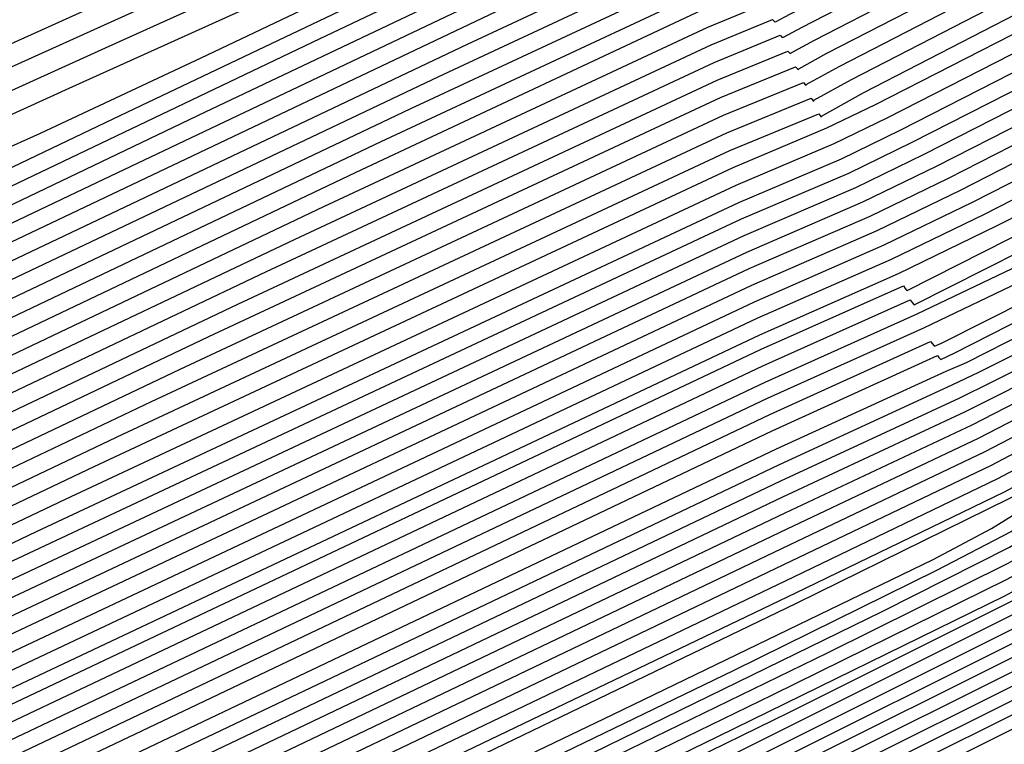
# Model space of a CAD drawing. Extents: x 3249832 to 3255657, y 13789405 to 13793316.
# Tile 368 of 656: x 3254713.892 to 3254714.919, y 13790588.132 to 13790588.887. Entities that reach past the tile are written whole.
import ezdxf

# ---------------------------------------------------------------- set-up
doc = ezdxf.new("R2010")
doc.units = 0
doc.header["$LTSCALE"] = 100
doc.header["$MEASUREMENT"] = 0
doc.linetypes.add('DASHED', pattern=[0.75, 0.5, -0.25])
for name, color, linetype in [('GRATIO_CON', 10, 'CONTINUOUS'), ('GRATIO_ICON', 7, 'CONTINUOUS'), ('PLAN', 7, 'CONTINUOUS'), ('TARGETS_EAST', 7, 'CONTINUOUS')]:
    doc.layers.add(name, color=color, linetype=linetype)

# ---------------------------------------------------------------- blocks, each defined once
blk = doc.blocks.new('Gratio_032316_contours')
at = {"layer": 'GRATIO_CON', "color": 1, "linetype": 'Continuous', "flags": 128}
for points in [[(3254686.5494, 13790574.5139), (3254694.7957, 13790578.466), (3254702.0703, 13790581.9589), (3254707.8835, 13790584.7544), (3254711.9397, 13790586.7079), (3254714.2907, 13790587.8464), (3254716.3774, 13790588.8837), (3254719.9879, 13790590.7055), (3254726.3253, 13790593.905), (3254734.251, 13790597.9066), (3254742.0413, 13790601.8426), (3254748.2824, 13790605.0018)], [(3254687.5668, 13790575.0197), (3254695.7715, 13790578.9516), (3254702.8378, 13790582.344), (3254708.3569, 13790584.9979), (3254712.1472, 13790586.8234), (3254714.3412, 13790587.8862), (3254716.3265, 13790588.8738), (3254719.8043, 13790590.6289), (3254725.9199, 13790593.7165), (3254733.5931, 13790597.5908), (3254741.1877, 13790601.428), (3254747.3531, 13790604.5492)], [(3254688.5842, 13790575.5255), (3254696.7473, 13790579.4371), (3254703.6054, 13790582.7292), (3254708.8303, 13790585.2414), (3254712.3547, 13790586.9389), (3254714.3917, 13790587.9261), (3254716.2755, 13790588.8639), (3254719.6207, 13790590.5522), (3254725.5145, 13790593.528), (3254732.9352, 13790597.2749), (3254740.334, 13790601.0134), (3254746.4237, 13790604.0966)], [(3254689.6015, 13790576.0313), (3254697.7231, 13790579.9226), (3254704.3729, 13790583.1143), (3254709.3036, 13790585.4849), (3254712.5622, 13790587.0544), (3254714.4422, 13790587.966), (3254716.2246, 13790588.8539), (3254719.4371, 13790590.4756), (3254725.1091, 13790593.3394), (3254732.2773, 13790596.959), (3254739.4803, 13790600.5988), (3254745.4944, 13790603.644)], [(3254691.6363, 13790577.0429), (3254699.6748, 13790580.8937), (3254705.908, 13790583.8846), (3254710.2504, 13790585.9718), (3254712.9771, 13790587.2855), (3254714.5432, 13790588.0457), (3254716.1228, 13790588.834), (3254719.0698, 13790590.3223), (3254724.2982, 13790592.9624), (3254730.9614, 13790596.3272), (3254737.7729, 13790599.7696), (3254743.6357, 13790602.7387), (3254748.2126, 13790605.0675)], [(3254692.6536, 13790577.5487), (3254700.6506, 13790581.3793), (3254706.6756, 13790584.2697), (3254710.7238, 13790586.2153), (3254713.1846, 13790587.401), (3254714.5937, 13790588.0856), (3254716.0719, 13790588.8241), (3254718.8862, 13790590.2456), (3254723.8928, 13790592.7739), (3254730.3035, 13790596.0113), (3254736.9192, 13790599.355), (3254742.7064, 13790602.2861), (3254747.295, 13790604.6208)], [(3254685.2107, 13790574.0117), (3254693.671, 13790578.0546), (3254701.6264, 13790581.8648), (3254707.4431, 13790584.6548), (3254711.1972, 13790586.4588), (3254713.3921, 13790587.5165), (3254714.6442, 13790588.1255), (3254716.0209, 13790588.8142), (3254718.7026, 13790590.169), (3254723.4874, 13790592.5853), (3254729.6456, 13790595.6954), (3254736.0655, 13790598.9404), (3254741.777, 13790601.8334), (3254746.3775, 13790604.1742)], [(3254686.1555, 13790574.4828), (3254694.6884, 13790578.5604), (3254702.6022, 13790582.3504), (3254708.2106, 13790585.04), (3254711.6706, 13790586.7023), (3254713.5996, 13790587.6321), (3254714.6947, 13790588.1653), (3254715.97, 13790588.8042), (3254718.519, 13790590.0923), (3254723.082, 13790592.3968), (3254728.9877, 13790595.3795), (3254735.2118, 13790598.5259), (3254740.8477, 13790601.3808), (3254745.4599, 13790603.7275)], [(3254688.0451, 13790575.4249), (3254696.7231, 13790579.572), (3254704.5538, 13790583.3214), (3254709.7457, 13790585.8102), (3254712.6173, 13790587.189), (3254714.0145, 13790587.8622), (3254714.6772, 13790588.1834), (3254714.921, 13790588.3035), (3254714.9555, 13790588.3228), (3254715.0737, 13790588.3847), (3254715.9023, 13790588.8045), (3254718.1514, 13790589.9405), (3254722.271, 13790592.0202), (3254727.6719, 13790594.7478), (3254733.5044, 13790597.6967), (3254738.989, 13790600.4756), (3254743.6248, 13790602.8341), (3254746.9805, 13790604.5574)], [(3254688.9898, 13790575.8959), (3254697.7405, 13790580.0778), (3254705.5297, 13790583.8072), (3254710.5133, 13790586.1957), (3254713.0907, 13790587.4331), (3254714.222, 13790587.9784), (3254714.7343, 13790588.2272), (3254714.9226, 13790588.3206), (3254714.9492, 13790588.336), (3254715.0608, 13790588.3945), (3254715.8434, 13790588.791), (3254717.9677, 13790589.864), (3254721.8656, 13790591.8317), (3254727.0139, 13790594.4319), (3254732.6507, 13790597.2821), (3254738.0597, 13790600.0229), (3254742.7072, 13790602.3875), (3254746.1055, 13790604.1319)], [(3254689.9346, 13790576.367), (3254698.7579, 13790580.5836), (3254706.5055, 13790584.2927), (3254711.2809, 13790586.5807), (3254713.5641, 13790587.6764), (3254714.4295, 13790588.0938), (3254714.7913, 13790588.2703), (3254714.9242, 13790588.3372), (3254714.9428, 13790588.3489), (3254715.0479, 13790588.4041), (3254715.7845, 13790588.7774), (3254717.7841, 13790589.7874), (3254721.4602, 13790591.6432), (3254726.356, 13790594.116), (3254731.797, 13790596.8675), (3254737.1303, 13790599.5703), (3254741.7897, 13790601.9408), (3254745.2304, 13790603.7063)], [(3254690.8794, 13790576.838), (3254699.7752, 13790581.0894), (3254707.4813, 13790584.7781), (3254712.0484, 13790586.9658), (3254714.0375, 13790587.9198), (3254714.637, 13790588.2092), (3254714.8484, 13790588.3135), (3254714.9258, 13790588.3538), (3254714.9365, 13790588.3618), (3254715.0349, 13790588.4138), (3254715.7256, 13790588.7638), (3254717.6004, 13790589.7108), (3254721.0548, 13790591.4547), (3254725.6981, 13790593.8001), (3254730.9433, 13790596.4529), (3254736.201, 13790599.1177), (3254740.8721, 13790601.4941), (3254744.3553, 13790603.2808), (3254746.3031, 13790604.3029)], [(3254692.4887, 13790577.6457), (3254701.3754, 13790581.893), (3254708.9279, 13790585.5089), (3254713.1479, 13790587.5316), (3254714.7022, 13790588.2788), (3254714.9237, 13790588.3879), (3254715.009, 13790588.4331), (3254715.6077, 13790588.7367), (3254717.2331, 13790589.5577), (3254720.2439, 13790591.0777), (3254724.3823, 13790593.1684), (3254729.2359, 13790595.6237), (3254734.3423, 13790598.2124), (3254739.037, 13790600.6008), (3254742.6052, 13790602.4297), (3254744.6092, 13790603.4787), (3254745.7211, 13790604.0829)], [(3254685.5623, 13790574.3682), (3254692.9579, 13790577.8894), (3254701.6558, 13790582.0461), (3254709.0481, 13790585.5838), (3254713.1792, 13790587.561), (3254714.7014, 13790588.2896), (3254714.9188, 13790588.3948), (3254714.9975, 13790588.4372), (3254715.5498, 13790588.7195), (3254717.0499, 13790589.4795), (3254719.8386, 13790590.8887), (3254723.7244, 13790592.8524), (3254728.3822, 13790595.2091), (3254733.413, 13790597.7598), (3254738.1195, 13790600.1541), (3254741.7301, 13790602.0041), (3254743.7623, 13790603.0666), (3254744.8898, 13790603.6778)], [(3254686.1924, 13790574.6882), (3254693.4274, 13790578.1329), (3254701.9363, 13790582.1993), (3254709.1682, 13790585.6599), (3254713.2098, 13790587.5938), (3254714.6992, 13790588.3063), (3254714.9121, 13790588.4088), (3254714.9844, 13790588.4475), (3254715.4908, 13790588.7062), (3254716.8662, 13790589.403), (3254719.4332, 13790590.7003), (3254723.0664, 13790592.5365), (3254727.5286, 13790594.7946), (3254732.4837, 13790597.3072), (3254737.2019, 13790599.7074), (3254740.855, 13790601.5786), (3254742.9154, 13790602.6545), (3254744.0584, 13790603.2727), (3254745.2603, 13790603.921)], [(3254686.8224, 13790575.0082), (3254693.8968, 13790578.3764), (3254702.2169, 13790582.3524), (3254709.2883, 13790585.736), (3254713.2404, 13790587.6267), (3254714.6969, 13790588.3229), (3254714.9054, 13790588.4228), (3254714.9712, 13790588.4578), (3254715.4318, 13790588.693), (3254716.6825, 13790589.3266), (3254719.0277, 13790590.5118), (3254722.4085, 13790592.2206), (3254726.6749, 13790594.38), (3254731.5543, 13790596.8545), (3254736.2844, 13790599.2608), (3254739.9799, 13790601.153), (3254742.0685, 13790602.2424), (3254743.2271, 13790602.8675), (3254744.4453, 13790603.5235), (3254746.4302, 13790604.5655)], [(3254688.0825, 13790575.6481), (3254694.8356, 13790578.8633), (3254702.778, 13790582.6587), (3254709.5285, 13790585.8883), (3254713.3016, 13790587.6925), (3254714.6925, 13790588.3563), (3254714.8919, 13790588.4508), (3254714.9449, 13790588.4784), (3254715.3138, 13790588.6665), (3254716.3151, 13790589.1737), (3254718.2169, 13790590.1349), (3254721.0927, 13790591.5889), (3254724.9675, 13790593.5508), (3254729.6956, 13790595.9493), (3254734.4493, 13790598.3674), (3254738.2298, 13790600.3019), (3254740.3746, 13790601.4183), (3254741.5643, 13790602.0572), (3254742.8154, 13790602.7285), (3254744.8542, 13790603.7972)], [(3254688.7126, 13790575.9681), (3254695.3051, 13790579.1068), (3254703.0585, 13790582.8118), (3254709.6486, 13790585.9644), (3254713.3321, 13790587.7254), (3254714.6902, 13790588.373), (3254714.8852, 13790588.4648), (3254714.9318, 13790588.4887), (3254715.2548, 13790588.6532), (3254716.1314, 13790589.0973), (3254717.8114, 13790589.9464), (3254720.4348, 13790591.273), (3254724.1138, 13790593.1362), (3254728.7663, 13790595.4966), (3254733.5317, 13790597.9207), (3254737.3547, 13790599.8764), (3254739.5277, 13790601.0062), (3254740.733, 13790601.6521), (3254742.0005, 13790602.331), (3254744.0662, 13790603.4131), (3254746.4898, 13790604.6831)], [(3254689.3426, 13790576.2881), (3254695.7745, 13790579.3503), (3254703.3391, 13790582.965), (3254709.7687, 13790586.0406), (3254713.3627, 13790587.7583), (3254714.688, 13790588.3896), (3254714.8784, 13790588.4788), (3254714.9186, 13790588.4989), (3254715.1958, 13790588.64), (3254715.9477, 13790589.0209), (3254717.406, 13790589.758), (3254719.7768, 13790590.9571), (3254723.2601, 13790592.7216), (3254727.837, 13790595.044), (3254732.6141, 13790597.4741), (3254736.4797, 13790599.4508), (3254738.6808, 13790600.5941), (3254739.9016, 13790601.247), (3254741.1856, 13790601.9335), (3254743.2781, 13790603.029), (3254745.7336, 13790604.3149)], [(3254689.9727, 13790576.6081), (3254696.2439, 13790579.5938), (3254703.6196, 13790583.1181), (3254709.8888, 13790586.1167), (3254713.3933, 13790587.7912), (3254714.6858, 13790588.4063), (3254714.8717, 13790588.4927), (3254714.9055, 13790588.5092), (3254715.1367, 13790588.6267), (3254715.764, 13790588.9444), (3254717.0006, 13790589.5695), (3254719.1189, 13790590.6412), (3254722.4064, 13790592.307), (3254726.9076, 13790594.5914), (3254731.6966, 13790597.0274), (3254735.6046, 13790599.0253), (3254737.8339, 13790600.182), (3254739.0703, 13790600.8418), (3254740.3706, 13790601.5359), (3254742.4901, 13790602.6448), (3254744.9774, 13790603.9467)], [(3254691.2328, 13790577.248), (3254697.1828, 13790580.0808), (3254704.1807, 13790583.4244), (3254710.129, 13790586.269), (3254713.4545, 13790587.8569), (3254714.6813, 13790588.4397), (3254714.8582, 13790588.5207), (3254714.8792, 13790588.5298), (3254715.0187, 13790588.6002), (3254715.3966, 13790588.7916), (3254716.1897, 13790589.1926), (3254717.8031, 13790590.0095), (3254720.699, 13790591.4778), (3254725.0489, 13790593.6861), (3254729.8615, 13790596.1341), (3254733.8544, 13790598.1742), (3254736.14, 13790599.3578), (3254737.4076, 13790600.0316), (3254738.7408, 13790600.7409), (3254740.9141, 13790601.8765), (3254743.4649, 13790603.2103), (3254745.6215, 13790604.3595)], [(3254691.8629, 13790577.568), (3254697.6522, 13790580.3243), (3254704.4611, 13790583.5777), (3254710.2485, 13790586.3458), (3254713.4835, 13790587.8913), (3254714.6768, 13790588.4585), (3254714.8489, 13790588.537), (3254714.8506, 13790588.5348), (3254714.8518, 13790588.5334), (3254714.8527, 13790588.5327), (3254714.8664, 13790588.5395), (3254714.9598, 13790588.5869), (3254715.2129, 13790588.7152), (3254715.7842, 13790589.0041), (3254717.1452, 13790589.6936), (3254719.8453, 13790591.0632), (3254724.1196, 13790593.2335), (3254728.9439, 13790595.6874)], [(3254692.4929, 13790577.888), (3254698.1216, 13790580.5678), (3254704.7416, 13790583.7309), (3254710.3685, 13790586.422), (3254713.514, 13790587.9243), (3254714.6743, 13790588.4754), (3254714.8419, 13790588.5514), (3254714.8437, 13790588.549), (3254714.8451, 13790588.5474), (3254714.846, 13790588.5466), (3254714.8533, 13790588.5497), (3254714.9007, 13790588.5737), (3254715.0292, 13790588.6387), (3254715.3788, 13790588.8157), (3254716.4872, 13790589.3777), (3254718.9916, 13790590.6487), (3254723.1903, 13790592.7809), (3254728.0264, 13790595.2407)], [(3254690.0632, 13790576.7709), (3254693.123, 13790578.2079), (3254698.591, 13790580.8113), (3254705.0221, 13790583.884), (3254710.4885, 13790586.4982), (3254713.5444, 13790587.9574), (3254714.6719, 13790588.4924), (3254714.8349, 13790588.5658), (3254714.9582, 13790588.6248), (3254715.8092, 13790589.0544), (3254718.1159, 13790590.2241), (3254722.2424, 13790592.3192), (3254727.097, 13790594.7881), (3254731.2239, 13790596.8948), (3254733.5977, 13790598.1207), (3254734.9133, 13790598.8161), (3254736.296, 13790599.5483), (3254738.55, 13790600.7241), (3254741.1963, 13790602.1057), (3254743.4348, 13790603.2948), (3254744.6662, 13790603.9913), (3254745.0955, 13790604.2901)], [(3254691.5031, 13790577.4953), (3254694.3831, 13790578.8479), (3254699.5299, 13790581.2982), (3254705.5832, 13790584.1904), (3254710.7286, 13790586.6506), (3254713.6053, 13790588.0234), (3254714.6669, 13790588.5263), (3254714.8207, 13790588.5949), (3254714.8226, 13790588.5922), (3254714.824, 13790588.5906), (3254714.8248, 13790588.5899), (3254714.9363, 13790588.6462), (3254715.7142, 13790589.0415), (3254717.8254, 13790590.114), (3254721.6036, 13790592.0332), (3254726.0488, 13790594.2943), (3254729.8279, 13790596.2235)], [(3254692.223, 13790577.8575), (3254695.0131, 13790579.1679), (3254699.9993, 13790581.5417), (3254705.8637, 13790584.3435), (3254710.8487, 13790586.7268), (3254713.6358, 13790588.0564), (3254714.6644, 13790588.5433), (3254714.8135, 13790588.6094), (3254714.8155, 13790588.6067), (3254714.8167, 13790588.6052), (3254714.8175, 13790588.6047), (3254714.9237, 13790588.6587), (3254715.6658, 13790589.036), (3254717.6798, 13790590.0593), (3254721.2841, 13790591.8904), (3254725.5247, 13790594.0474), (3254729.1299, 13790595.8879)], [(3254691.9397, 13790577.7794), (3254692.9429, 13790578.2197), (3254695.6432, 13790579.4879), (3254700.4687, 13790581.7852), (3254706.1444, 13790584.4965), (3254710.9692, 13790586.8024), (3254713.6674, 13790588.0883), (3254714.6638, 13790588.5586), (3254714.8084, 13790588.6225), (3254714.9107, 13790588.672), (3254715.6173, 13790589.0306), (3254717.5342, 13790590.0047), (3254720.9645, 13790591.7475), (3254725.0006, 13790593.8006), (3254728.4319, 13790595.5522)], [(3254692.538, 13790578.1391), (3254692.693, 13790578.1563), (3254693.6629, 13790578.5819), (3254696.2732, 13790579.8078), (3254700.9381, 13790582.0287), (3254706.4249, 13790584.6497), (3254711.0892, 13790586.8787), (3254713.6977, 13790588.1215), (3254714.661, 13790588.5758), (3254714.801, 13790588.6374), (3254714.8981, 13790588.6844), (3254715.5689, 13790589.0251), (3254717.3886, 13790589.95), (3254720.645, 13790591.6047), (3254724.4765, 13790593.5537), (3254727.7338, 13790595.2166)], [(3254692.4376, 13790578.3629), (3254693.5455, 13790578.8053), (3254693.973, 13790578.9262), (3254694.0553, 13790578.894), (3254694.1997, 13790578.91), (3254695.1028, 13790579.3063), (3254697.5333, 13790580.4478), (3254701.877, 13790582.5157), (3254706.986, 13790584.9561), (3254711.3292, 13790587.0312), (3254713.7583, 13790588.1878), (3254714.6556, 13790588.6103), (3254714.7861, 13790588.6673), (3254714.873, 13790588.7094), (3254715.4721, 13790589.0141), (3254717.0973, 13790589.8407), (3254720.006, 13790591.3189), (3254723.4283, 13790593.06), (3254726.3378, 13790594.5453), (3254728.0364, 13790595.4225)], [(3254691.1475, 13790577.8377), (3254693.1821, 13790578.7265), (3254694.3011, 13790579.1761), (3254694.732, 13790579.3012), (3254694.814, 13790579.2715), (3254694.9531, 13790579.2868), (3254695.8227, 13790579.6685), (3254698.1634, 13790580.7678), (3254702.3464, 13790582.7592), (3254707.2665, 13790585.1092), (3254711.4492, 13790587.1075), (3254713.7886, 13790588.221), (3254714.6529, 13790588.6275), (3254714.7787, 13790588.6822), (3254714.8604, 13790588.7218), (3254715.4237, 13790589.0086), (3254716.9517, 13790589.786), (3254719.6864, 13790591.1761), (3254722.9042, 13790592.8131), (3254725.6398, 13790594.2097), (3254727.242, 13790595.0371)], [(3254691.8705, 13790578.1904), (3254693.9267, 13790579.0902), (3254695.0567, 13790579.5469), (3254695.491, 13790579.6762), (3254695.5727, 13790579.6489), (3254695.7064, 13790579.6637), (3254696.5427, 13790580.0307), (3254698.7935, 13790581.0877), (3254702.8158, 13790583.0027), (3254707.547, 13790585.2624), (3254711.5691, 13790587.1837), (3254713.8189, 13790588.2542), (3254714.6502, 13790588.6447), (3254714.7713, 13790588.6972), (3254714.8479, 13790588.7343), (3254715.3752, 13790589.003), (3254716.8061, 13790589.7314), (3254719.3669, 13790591.0332), (3254722.3801, 13790592.5662), (3254724.9418, 13790593.874), (3254726.4475, 13790594.6516), (3254727.4901, 13790595.1998)], [(3254692.5936, 13790578.5431), (3254694.6713, 13790579.4538), (3254695.8124, 13790579.9177), (3254696.25, 13790580.0512), (3254696.3314, 13790580.0263), (3254696.4597, 13790580.0405), (3254697.2626, 13790580.3929), (3254699.4235, 13790581.4077), (3254703.2852, 13790583.2462), (3254707.8275, 13790585.4156), (3254711.6891, 13790587.26), (3254713.8492, 13790588.2873), (3254714.6475, 13790588.662), (3254714.7639, 13790588.7121), (3254714.8353, 13790588.7468), (3254715.3268, 13790588.9975), (3254716.6604, 13790589.6767), (3254719.0474, 13790590.8904), (3254721.856, 13790592.3194), (3254724.2438, 13790593.5384), (3254725.6531, 13790594.2662), (3254726.6653, 13790594.798), (3254728.1466, 13790595.5731)], [(3254700.6836, 13790582.0477), (3254704.2241, 13790583.7332), (3254708.3885, 13790585.7219), (3254711.9291, 13790587.4125), (3254713.9098, 13790588.3537), (3254714.642, 13790588.6964), (3254714.749, 13790588.742), (3254714.8102, 13790588.7717), (3254715.23, 13790588.9865), (3254716.3692, 13790589.5674), (3254718.4083, 13790590.6046), (3254720.8078, 13790591.8256), (3254722.8477, 13790592.8671), (3254724.0641, 13790593.4953), (3254725.0157, 13790593.9944), (3254726.5167, 13790594.7781), (3254729.0938, 13790596.1143)], [(3254701.3137, 13790582.3677), (3254704.6935, 13790583.9767), (3254708.669, 13790585.8752), (3254712.049, 13790587.489), (3254713.94, 13790588.3874), (3254714.6391, 13790588.7144), (3254714.7414, 13790588.7579), (3254714.7974, 13790588.785), (3254715.1815, 13790588.9815), (3254716.2235, 13790589.513), (3254718.0888, 13790590.4619), (3254720.2837, 13790591.5788), (3254722.1497, 13790592.5315), (3254723.2697, 13790593.1098), (3254724.1909, 13790593.5926), (3254725.7018, 13790594.3806), (3254728.3058, 13790595.7302)], [(3254701.9437, 13790582.6876), (3254705.1629, 13790584.2202), (3254708.9495, 13790586.0285), (3254712.1689, 13790587.5656), (3254713.9701, 13790588.4213), (3254714.6361, 13790588.7328), (3254714.7336, 13790588.7741), (3254714.7846, 13790588.7985), (3254715.1329, 13790588.9767), (3254716.0778, 13790589.4587), (3254717.7692, 13790590.3191), (3254719.7596, 13790591.3319), (3254721.4517, 13790592.1958), (3254722.4752, 13790592.7244), (3254723.3661, 13790593.1908), (3254724.8869, 13790593.9831), (3254727.5178, 13790595.346)], [(3254702.5738, 13790583.0076), (3254705.6323, 13790584.4637), (3254709.2299, 13790586.1817), (3254712.2886, 13790587.6421), (3254713.9998, 13790588.455), (3254714.6326, 13790588.7506), (3254714.7255, 13790588.7888), (3254714.7273, 13790588.7861), (3254714.7281, 13790588.7855), (3254714.7281, 13790588.7864), (3254714.7724, 13790588.8109), (3254715.0843, 13790588.9718), (3254715.9321, 13790589.4043), (3254717.4497, 13790590.1763), (3254719.2354, 13790591.0851), (3254720.7537, 13790591.8602), (3254721.6807, 13790592.3389), (3254722.5413, 13790592.7889), (3254724.0719, 13790593.5856), (3254726.7297, 13790594.9619), (3254729.8532, 13790596.5828)], [(3254703.8339, 13790583.6476), (3254706.5712, 13790584.9507), (3254709.7909, 13790586.4883), (3254712.5282, 13790587.7952), (3254714.0597, 13790588.5228), (3254714.626, 13790588.7873), (3254714.7093, 13790588.8215), (3254714.7111, 13790588.8191), (3254714.7121, 13790588.8186), (3254714.7123, 13790588.8193), (3254714.7466, 13790588.8382), (3254714.9871, 13790588.9622), (3254715.6406, 13790589.2957), (3254716.8106, 13790589.8908), (3254718.1872, 13790590.5913), (3254719.3576, 13790591.1889), (3254720.0918, 13790591.568), (3254720.8917, 13790591.9853), (3254722.442, 13790592.7905), (3254725.1537, 13790594.1936), (3254728.3408, 13790595.8464)], [(3254703.0221, 13790583.2904), (3254704.4639, 13790583.9676), (3254707.0406, 13790585.1942), (3254710.0713, 13790586.6415), (3254712.6481, 13790587.8718), (3254714.0896, 13790588.5567), (3254714.6228, 13790588.8057), (3254714.7012, 13790588.8378), (3254714.703, 13790588.8356), (3254714.7041, 13790588.8351), (3254714.7044, 13790588.8357), (3254714.7337, 13790588.8518), (3254714.9385, 13790588.9574), (3254715.4949, 13790589.2413), (3254716.491, 13790589.748), (3254717.6631, 13790590.3445), (3254718.6596, 13790590.8532), (3254719.2974, 13790591.1825), (3254720.0669, 13790591.5835), (3254721.6271, 13790592.393), (3254724.3657, 13790593.8095), (3254727.5846, 13790595.4782)], [(3254703.7421, 13790583.6526), (3254705.094, 13790584.2875), (3254707.51, 13790585.4377), (3254710.3518, 13790586.7948), (3254712.7679, 13790587.9484), (3254714.1196, 13790588.5905), (3254714.6195, 13790588.824), (3254714.6931, 13790588.8542), (3254714.695, 13790588.8521), (3254714.696, 13790588.8516), (3254714.6965, 13790588.8522), (3254714.7208, 13790588.8655), (3254714.8899, 13790588.9526), (3254715.3492, 13790589.187), (3254716.1715, 13790589.6053), (3254717.139, 13790590.0976), (3254717.9616, 13790590.5176), (3254718.5029, 13790590.7971), (3254719.2421, 13790591.1817), (3254720.8122, 13790591.9955), (3254723.5777, 13790593.4253), (3254726.8284, 13790595.11), (3254729.5854, 13790596.5514)], [(3254703.9931, 13790583.809), (3254704.462, 13790584.0148), (3254705.724, 13790584.6075), (3254707.9794, 13790585.6812), (3254710.6323, 13790586.9481), (3254712.8877, 13790588.025), (3254714.1495, 13790588.6244), (3254714.6163, 13790588.8424), (3254714.685, 13790588.8706), (3254714.6869, 13790588.8687), (3254714.688, 13790588.8682), (3254714.6886, 13790588.8686), (3254714.7079, 13790588.8791), (3254714.8413, 13790588.9479), (3254715.2035, 13790589.1327), (3254715.8519, 13790589.4625), (3254716.6149, 13790589.8508), (3254717.2636, 13790590.1819), (3254717.7084, 13790590.4116), (3254718.4173, 13790590.7799), (3254719.9972, 13790591.598), (3254722.7897, 13790593.0412), (3254726.0722, 13790594.7418), (3254728.8565, 13790596.1965)], [(3254711.1932, 13790587.2546), (3254713.1273, 13790588.1781), (3254714.2094, 13790588.6922), (3254714.6097, 13790588.8791), (3254714.6689, 13790588.9033), (3254714.6707, 13790588.9017), (3254714.672, 13790588.9012), (3254714.6729, 13790588.9015), (3254714.6821, 13790588.9064), (3254714.7441, 13790588.9383), (3254714.9121, 13790589.024), (3254715.2128, 13790589.177), (3254715.5667, 13790589.3571), (3254715.8676, 13790589.5107), (3254716.1195, 13790589.6407), (3254716.7677, 13790589.9763), (3254718.3674, 13790590.8029), (3254721.2136, 13790592.2729), (3254724.5597, 13790594.0055), (3254727.3987, 13790595.4866)], [(3254701.9933, 13790583.1284), (3254704.3506, 13790584.1812), (3254705.6355, 13790584.7383), (3254706.1168, 13790584.9264), (3254706.1942, 13790584.9331), (3254706.2531, 13790584.9396), (3254706.6218, 13790585.1014), (3254707.6142, 13790585.5674), (3254709.3877, 13790586.4117), (3254711.4737, 13790587.4079), (3254713.2472, 13790588.2547), (3254714.2431, 13790588.7279), (3254714.6363, 13790588.9126), (3254714.7615, 13790588.9709), (3254714.8903, 13790589.0341), (3254715.041, 13790589.1098), (3254715.1689, 13790589.1748), (3254715.3248, 13790589.2552), (3254715.9428, 13790589.5745), (3254717.5524, 13790590.4054), (3254720.4256, 13790591.8887), (3254723.8035, 13790593.6373), (3254726.6698, 13790595.1317), (3254728.2624, 13790595.9821)], [(3254692.1954, 13790578.7312), (3254695.8729, 13790580.3923), (3254699.5123, 13790582.0369), (3254702.7163, 13790583.4811), (3254705.0951, 13790584.5448), (3254706.3911, 13790585.1091), (3254706.8758, 13790585.3014), (3254706.9529, 13790585.3105), (3254707.0065, 13790585.3164), (3254707.3418, 13790585.4636), (3254708.2443, 13790585.8874), (3254709.8571, 13790586.6552), (3254711.7541, 13790587.5612), (3254713.367, 13790588.3312), (3254714.2693, 13790588.7599), (3254714.6032, 13790588.9158), (3254714.6527, 13790588.936), (3254714.7384, 13790588.9781), (3254715.3273, 13790589.2809), (3254716.923, 13790590.1036), (3254719.7767, 13790591.5764), (3254723.1315, 13790593.3125), (3254725.9781, 13790594.796), (3254727.5602, 13790595.6396)], [(3254710.3265, 13790586.8987), (3254712.0346, 13790587.7144), (3254713.4868, 13790588.4078), (3254714.2993, 13790588.7938), (3254714.5999, 13790588.9341), (3254714.6444, 13790588.9523), (3254714.646, 13790588.9511), (3254714.6473, 13790588.9509), (3254714.6483, 13790588.9511), (3254714.7284, 13790588.9926), (3254715.2859, 13790589.2805), (3254716.7985, 13790590.0611), (3254719.5049, 13790591.4582), (3254722.687, 13790593.105), (3254725.3872, 13790594.5123), (3254726.8879, 13790595.3125), (3254727.4304, 13790595.6251)], [(3254711.2653, 13790587.3857), (3254712.5955, 13790588.021), (3254713.7265, 13790588.5609), (3254714.3592, 13790588.8615), (3254714.5933, 13790588.9708), (3254714.628, 13790588.985), (3254714.6292, 13790588.9841), (3254714.6302, 13790588.984), (3254714.631, 13790588.9845), (3254714.7024, 13790589.0221), (3254715.1995, 13790589.2794), (3254716.5481, 13790589.976), (3254718.961, 13790591.2218), (3254721.7979, 13790592.6902), (3254724.2052, 13790593.9448), (3254725.5432, 13790594.6582), (3254726.0268, 13790594.9369), (3254726.0851, 13790594.9963), (3254726.1306, 13790595.0453), (3254726.5114, 13790595.2683), (3254727.5597, 13790595.8436)], [(3254711.7347, 13790587.6292), (3254712.876, 13790588.1742), (3254713.8463, 13790588.6375), (3254714.3891, 13790588.8954), (3254714.59, 13790588.9892), (3254714.6197, 13790589.0013), (3254714.6208, 13790589.0006), (3254714.6217, 13790589.0006), (3254714.6223, 13790589.0012), (3254714.6894, 13790589.0368), (3254715.1563, 13790589.2789), (3254716.4229, 13790589.9334), (3254718.6891, 13790591.1036), (3254721.3534, 13790592.4827), (3254723.6143, 13790593.661), (3254724.8709, 13790594.331), (3254725.3251, 13790594.5928), (3254725.3798, 13790594.6486), (3254725.4264, 13790594.6967), (3254725.8112, 13790594.9207), (3254726.8692, 13790595.5005), (3254728.8273, 13790596.5582)], [(3254711.3945, 13790587.4873), (3254712.2041, 13790587.8727), (3254713.1565, 13790588.3275), (3254713.9661, 13790588.7141), (3254714.4191, 13790588.9293), (3254714.5867, 13790589.0075), (3254714.6115, 13790589.0177), (3254714.6124, 13790589.017), (3254714.6131, 13790589.0171), (3254714.6137, 13790589.018), (3254714.6764, 13790589.0516), (3254715.1131, 13790589.2783), (3254716.2977, 13790589.8908), (3254718.4171, 13790590.9854), (3254720.9089, 13790592.2753), (3254723.0233, 13790593.3773), (3254724.1985, 13790594.0039), (3254724.6233, 13790594.2487), (3254724.6745, 13790594.3009), (3254724.7222, 13790594.3481), (3254725.1109, 13790594.5731), (3254726.1787, 13790595.1573), (3254728.1544, 13790596.2242)], [(3254711.6614, 13790587.6367), (3254712.0246, 13790587.8073), (3254712.6736, 13790588.1162), (3254713.4369, 13790588.4808), (3254714.0859, 13790588.7907), (3254714.449, 13790588.9632), (3254714.5834, 13790589.0259), (3254714.6033, 13790589.034), (3254714.604, 13790589.0335), (3254714.6046, 13790589.0337), (3254714.6051, 13790589.0347), (3254714.6634, 13790589.0663), (3254715.0699, 13790589.2778), (3254716.1725, 13790589.8482), (3254718.1451, 13790590.8673), (3254720.4644, 13790592.0678), (3254722.4324, 13790593.0936), (3254723.5262, 13790593.6768), (3254723.9216, 13790593.9046), (3254723.9692, 13790593.9532), (3254724.018, 13790593.9995), (3254724.4106, 13790594.2254), (3254725.4882, 13790594.8142), (3254727.4816, 13790595.8902)], [(3254711.0516, 13790587.454), (3254712.4361, 13790588.0756), (3254712.9476, 13790588.3015), (3254713.0223, 13790588.33), (3254713.0332, 13790588.3312), (3254713.1013, 13790588.3611), (3254713.2847, 13790588.4472), (3254713.6124, 13790588.6033), (3254713.9979, 13790588.7873), (3254714.3257, 13790588.9438), (3254714.5093, 13790589.031), (3254714.5773, 13790589.0632), (3254714.5876, 13790589.0685), (3254714.6374, 13790589.0959), (3254714.9834, 13790589.2767), (3254715.922, 13790589.763), (3254717.6012, 13790590.6309), (3254719.5753, 13790591.653), (3254721.2505, 13790592.5261), (3254722.1815, 13790593.0225)], [(3254711.7963, 13790587.817), (3254713.1969, 13790588.4475), (3254713.7463, 13790588.6934), (3254713.914, 13790588.7687), (3254714.0816, 13790588.8472), (3254714.2783, 13790588.9407), (3254714.4455, 13790589.0204), (3254714.539, 13790589.0649), (3254714.5738, 13790589.0815), (3254714.579, 13790589.085), (3254714.6245, 13790589.1106), (3254714.9403, 13790589.2762), (3254715.7968, 13790589.7204), (3254717.3292, 13790590.5127), (3254719.1308, 13790591.4455), (3254720.6595, 13790592.2423), (3254721.5092, 13790592.6953), (3254721.8163, 13790592.8724), (3254721.8533, 13790592.9101), (3254721.9054, 13790592.9536), (3254722.3098, 13790593.1826), (3254723.4167, 13790593.7848), (3254725.4632, 13790594.8881), (3254728.235, 13790596.3789)], [(3254702.4719, 13790583.6289), (3254706.4481, 13790585.4262), (3254709.947, 13790587.0081), (3254712.5408, 13790588.181), (3254713.9476, 13790588.8171), (3254714.4672, 13790589.052), (3254714.5448, 13790589.0872), (3254714.5512, 13790589.0903), (3254714.5588, 13790589.0945), (3254714.5654, 13790589.0991), (3254714.61, 13790589.1246), (3254714.8969, 13790589.2756), (3254715.6716, 13790589.6779), (3254717.0573, 13790590.3945), (3254718.6863, 13790591.2381), (3254720.0686, 13790591.9586), (3254720.8368, 13790592.3682), (3254721.1146, 13790592.5283), (3254721.148, 13790592.5624), (3254721.2012, 13790592.605), (3254721.6096, 13790592.8349), (3254722.7262, 13790593.4417), (3254724.7904, 13790594.5541), (3254727.586, 13790596.0576)], [(3254703.0082, 13790583.8967), (3254706.8625, 13790585.639), (3254710.208, 13790587.1516), (3254712.6684, 13790588.2639), (3254714.0003, 13790588.8658), (3254714.4912, 13790589.0878), (3254714.5617, 13790589.1206), (3254714.5986, 13790589.1417), (3254714.8539, 13790589.2761), (3254715.5465, 13790589.6357), (3254716.7853, 13790590.2764), (3254718.2417, 13790591.0307), (3254719.4776, 13790591.6748), (3254720.1645, 13790592.0411), (3254720.4128, 13790592.1842), (3254720.4427, 13790592.2146), (3254720.497, 13790592.2564), (3254720.9093, 13790592.4873), (3254722.0357, 13790593.0985), (3254724.1176, 13790594.22), (3254726.937, 13790595.7362), (3254730.1613, 13790597.4701)], [(3254704.0706, 13790584.4276), (3254707.6682, 13790586.0538), (3254710.6917, 13790587.4206), (3254712.8723, 13790588.4059), (3254714.0475, 13790588.936), (3254714.4813, 13790589.1309), (3254714.5442, 13790589.1589), (3254714.5727, 13790589.1746), (3254714.7677, 13790589.277), (3254715.2961, 13790589.5514), (3254716.2414, 13790590.0403), (3254717.3527, 13790590.6158), (3254718.2957, 13790591.1073), (3254718.8198, 13790591.3868), (3254719.0093, 13790591.496), (3254719.0321, 13790591.5192), (3254719.0886, 13790591.5592), (3254719.5087, 13790591.7921), (3254720.6547, 13790592.4123), (3254722.7719, 13790593.552), (3254725.639, 13790595.0934), (3254728.9176, 13790596.8565)]]:
    blk.add_lwpolyline(points, dxfattribs=at)
at = {"layer": 'GRATIO_ICON', "color": 7, "linetype": 'Continuous', "flags": 128}
for points in [[(3254685.532, 13790574.0081), (3254693.8199, 13790577.9805), (3254701.3027, 13790581.5737), (3254707.4101, 13790584.5109), (3254711.7322, 13790586.5924), (3254714.2402, 13790587.8065), (3254716.4283, 13790588.8937), (3254720.1716, 13790590.7822), (3254726.7307, 13790594.0935), (3254734.909, 13790598.2225), (3254742.895, 13790602.2572), (3254749.2118, 13790605.4545)], [(3254690.6189, 13790576.5371), (3254698.699, 13790580.4082), (3254705.1405, 13790583.4994), (3254709.777, 13790585.7284), (3254712.7697, 13790587.17), (3254714.4927, 13790588.0059), (3254716.1737, 13790588.844), (3254719.2534, 13790590.3989), (3254724.7036, 13790593.1509), (3254731.6194, 13790596.6431), (3254738.6266, 13790600.1842), (3254744.5651, 13790603.1913), (3254749.1301, 13790605.5142)], [(3254687.1003, 13790574.9538), (3254695.7057, 13790579.0662), (3254703.578, 13790582.8359), (3254708.9782, 13790585.4251), (3254712.1439, 13790586.9455), (3254713.807, 13790587.7466), (3254714.6201, 13790588.1401), (3254714.9194, 13790588.2867), (3254714.9619, 13790588.3098), (3254715.0867, 13790588.3751), (3254715.9613, 13790588.8181), (3254718.335, 13790590.0171), (3254722.6765, 13790592.2087), (3254728.3298, 13790595.0637), (3254734.3581, 13790598.1113), (3254739.9184, 13790600.9282), (3254744.5424, 13790603.2808), (3254747.8556, 13790604.983)], [(3254691.8242, 13790577.3091), (3254700.7926, 13790581.5952), (3254708.4571, 13790585.2636), (3254712.8159, 13790587.3508), (3254714.5108, 13790588.1631), (3254714.8444, 13790588.3246), (3254714.9055, 13790588.3566), (3254714.9274, 13790588.3704), (3254714.9301, 13790588.3748), (3254715.022, 13790588.4234), (3254715.6667, 13790588.7503), (3254717.4167, 13790589.6343), (3254720.6493, 13790591.2662), (3254725.0402, 13790593.4842), (3254730.0896, 13790596.0383), (3254735.2717, 13790598.665), (3254739.9546, 13790601.0474), (3254743.4802, 13790602.8552), (3254745.4562, 13790603.8908)], [(3254687.4525, 13790575.3281), (3254694.3662, 13790578.6198), (3254702.4974, 13790582.5055), (3254709.4084, 13790585.8122), (3254713.271, 13790587.6596), (3254714.6947, 13790588.3396), (3254714.8986, 13790588.4368), (3254714.9581, 13790588.4681), (3254715.3728, 13790588.6797), (3254716.4988, 13790589.2502), (3254718.6223, 13790590.3233), (3254721.7506, 13790591.9048), (3254725.8212, 13790593.9654), (3254730.625, 13790596.4019), (3254735.3668, 13790598.8141), (3254739.1049, 13790600.7275), (3254741.2215, 13790601.8303), (3254742.3957, 13790602.4624), (3254743.6304, 13790603.126), (3254745.6422, 13790604.1814)], [(3254690.6028, 13790576.928), (3254696.7133, 13790579.8373), (3254703.9002, 13790583.2712), (3254710.0089, 13790586.1928), (3254713.4239, 13790587.8241), (3254714.6835, 13790588.423), (3254714.865, 13790588.5067), (3254714.8923, 13790588.5195), (3254715.0777, 13790588.6135), (3254715.5803, 13790588.868), (3254716.5951, 13790589.381), (3254718.461, 13790590.3253), (3254721.5527, 13790591.8924), (3254725.9783, 13790594.1388), (3254730.779, 13790596.5807), (3254734.7295, 13790598.5997), (3254736.9869, 13790599.7699), (3254738.2389, 13790600.4367), (3254739.5557, 13790601.1384), (3254741.7021, 13790602.2607), (3254744.2212, 13790603.5785), (3254746.3504, 13790604.7145)], [(3254690.7831, 13790577.1331), (3254693.753, 13790578.5279), (3254699.0604, 13790581.0548), (3254705.3027, 13790584.0372), (3254710.6086, 13790586.5744), (3254713.5749, 13790587.9904), (3254714.6694, 13790588.5093), (3254714.8278, 13790588.5804), (3254714.946, 13790588.6367), (3254715.7611, 13790589.0482), (3254717.9705, 13790590.1687), (3254721.923, 13790592.1758), (3254726.573, 13790594.5409), (3254730.5259, 13790596.559)], [(3254691.693, 13790577.9992), (3254692.7899, 13790578.4344), (3254693.2141, 13790578.5511), (3254693.2967, 13790578.5166), (3254693.4464, 13790578.5331), (3254694.3828, 13790578.9441), (3254696.9033, 13790580.1278), (3254701.4076, 13790582.2722), (3254706.7054, 13790584.8029), (3254711.2092, 13790586.9549), (3254713.728, 13790588.1546), (3254714.6583, 13790588.593), (3254714.7935, 13790588.6523), (3254714.8856, 13790588.6969), (3254715.5205, 13790589.0196), (3254717.2429, 13790589.8953), (3254720.3255, 13790591.4618), (3254723.9524, 13790593.3068), (3254727.0358, 13790594.881), (3254728.8309, 13790595.808)], [(3254690.4958, 13790577.6306), (3254693.3166, 13790578.8958), (3254695.4158, 13790579.8174), (3254696.568, 13790580.2885), (3254697.009, 13790580.4262), (3254697.09, 13790580.4038), (3254697.2131, 13790580.4174), (3254697.9825, 13790580.7551), (3254700.0536, 13790581.7277), (3254703.7547, 13790583.4897), (3254708.108, 13790585.5688), (3254711.8091, 13790587.3362), (3254713.8795, 13790588.3205), (3254714.6448, 13790588.6792), (3254714.7565, 13790588.7271), (3254714.8228, 13790588.7592), (3254715.2784, 13790588.992), (3254716.5148, 13790589.6221), (3254718.7279, 13790590.7475), (3254721.3319, 13790592.0725), (3254723.5457, 13790593.2027), (3254724.8586, 13790593.8807), (3254725.8405, 13790594.3962), (3254727.3317, 13790595.1756)], [(3254703.2038, 13790583.3276), (3254706.1018, 13790584.7072), (3254709.5104, 13790586.335), (3254712.4084, 13790587.7187), (3254714.0297, 13790588.4889), (3254714.6293, 13790588.769), (3254714.7174, 13790588.8051), (3254714.7192, 13790588.8026), (3254714.7201, 13790588.8021), (3254714.7202, 13790588.8029), (3254714.7595, 13790588.8246), (3254715.0357, 13790588.967), (3254715.7864, 13790589.35), (3254717.1301, 13790590.0336), (3254718.7113, 13790590.8382), (3254720.0557, 13790591.5245), (3254720.8863, 13790591.9535), (3254721.7165, 13790592.3871), (3254723.257, 13790593.188), (3254725.9417, 13790594.5778), (3254729.097, 13790596.2146)], [(3254710.9127, 13790587.1014), (3254713.0075, 13790588.1015), (3254714.1795, 13790588.6583), (3254714.613, 13790588.8607), (3254714.677, 13790588.8869), (3254714.6788, 13790588.8852), (3254714.68, 13790588.8847), (3254714.6808, 13790588.885), (3254714.695, 13790588.8927), (3254714.7927, 13790588.9431), (3254715.0578, 13790589.0783), (3254715.5324, 13790589.3197), (3254716.0908, 13790589.6039), (3254716.5656, 13790589.8463), (3254716.914, 13790590.0262), (3254717.5925, 13790590.3781), (3254719.1823, 13790591.2004), (3254722.0016, 13790592.657), (3254725.316, 13790594.3737), (3254728.1276, 13790595.8416)], [(3254710.7959, 13790587.1422), (3254712.3151, 13790587.8677), (3254713.6066, 13790588.4844), (3254714.3292, 13790588.8277), (3254714.5966, 13790588.9525), (3254714.6362, 13790588.9687), (3254714.6376, 13790588.9676), (3254714.6388, 13790588.9674), (3254714.6396, 13790588.9678), (3254714.7154, 13790589.0073), (3254715.2427, 13790589.28), (3254716.6733, 13790590.0185), (3254719.233, 13790591.34), (3254722.2424, 13790592.8976), (3254724.7962, 13790594.2285), (3254726.2155, 13790594.9853), (3254726.7286, 13790595.281), (3254726.7904, 13790595.344), (3254726.8348, 13790595.3939), (3254727.2117, 13790595.616)], [(3254711.6805, 13790587.7048), (3254712.1886, 13790587.9265), (3254712.2636, 13790587.9526), (3254712.2799, 13790587.9544), (3254712.3814, 13790587.9989), (3254712.6546, 13790588.1273), (3254713.143, 13790588.3597), (3254713.7174, 13790588.6341), (3254714.2057, 13790588.8672), (3254714.479, 13790588.997), (3254714.58, 13790589.0442), (3254714.595, 13790589.0503), (3254714.5956, 13790589.05), (3254714.596, 13790589.0503), (3254714.5964, 13790589.0514), (3254714.6505, 13790589.081), (3254715.0267, 13790589.2773), (3254716.0473, 13790589.8056), (3254717.8732, 13790590.7491), (3254720.0198, 13790591.8604), (3254721.8414, 13790592.8098), (3254722.8538, 13790593.3496)], [(3254703.5394, 13790584.1622), (3254707.2654, 13790585.8464), (3254710.4499, 13790587.2861), (3254712.7704, 13790588.3349), (3254714.0239, 13790588.9009), (3254714.4863, 13790589.1094), (3254714.553, 13790589.1398), (3254714.5856, 13790589.1581), (3254714.8108, 13790589.2766), (3254715.4213, 13790589.5935), (3254716.5133, 13790590.1584), (3254717.7972, 13790590.8232), (3254718.8867, 13790591.3911), (3254719.4922, 13790591.7139), (3254719.7111, 13790591.8401), (3254719.7374, 13790591.8669), (3254719.7928, 13790591.9078), (3254720.209, 13790592.1397), (3254721.3452, 13790592.7554), (3254723.4447, 13790593.886), (3254726.288, 13790595.4148), (3254729.5395, 13790597.1633)]]:
    blk.add_lwpolyline(points, dxfattribs=at)

msp = doc.modelspace()

# ---------------------------------------------------------------- linework, layer by layer
at = {"layer": 'PLAN', "color": 8, "linetype": 'DASHED'}
msp.add_line((3253458.47, 13793138.83), (3255298.06, 13789404.7), dxfattribs=at)
at = {"layer": 'TARGETS_EAST', "color": 1, "const_width": 2.5}
msp.add_lwpolyline([(3254706.2075, 13790587.8749, 1), (3254723.7075, 13790587.8749, 1)], format="xyb", close=True, dxfattribs=at)

# ---------------------------------------------------------------- block references
at = {"layer": 'TARGETS_EAST'}
msp.add_blockref('Gratio_032316_contours', (0, 0), dxfattribs=at)

doc.saveas('drawing.dxf')
